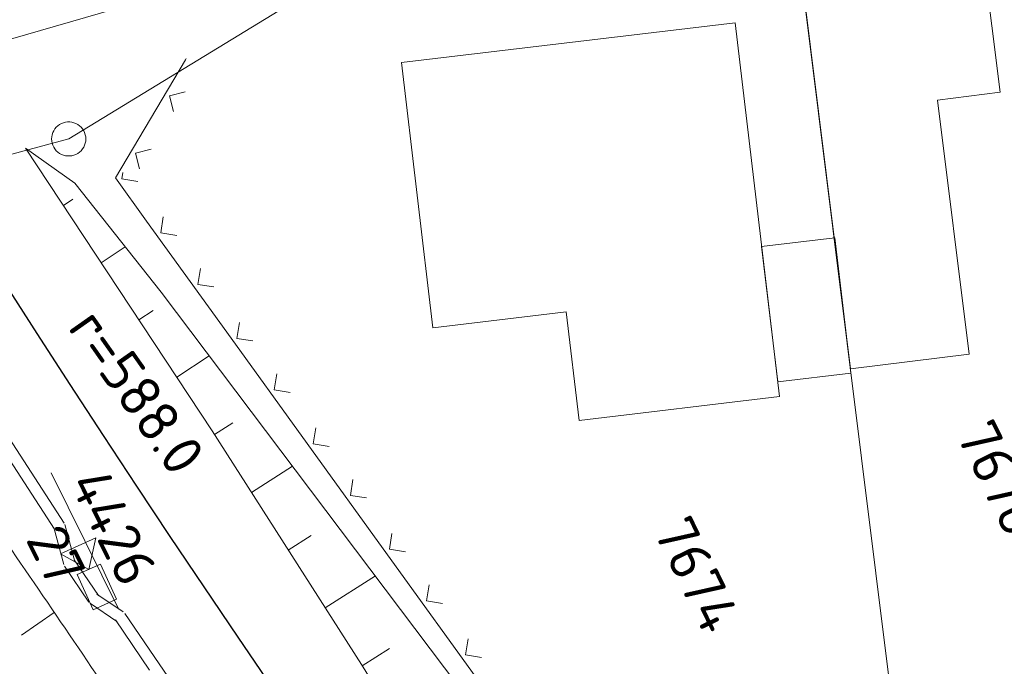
# Model space of a CAD drawing. Header units: metres. Extents: x 3425540 to 3446143, y 5432760 to 5444637.
# Tile 307 of 656: x 3440684 to 3440727, y 5438509 to 5438537. Entities that reach past the tile are written whole.
import ezdxf
from ezdxf.enums import TextEntityAlignment as Align

# ---------------------------------------------------------------- set-up
doc = ezdxf.new("R2010")
doc.units = ezdxf.units.M
for name, color, linetype, lineweight in [('B_Bestand', 9, 'Continuous', 18), ('B_Böschung', 9, 'Continuous', 18), ('B_Flurgrenzen', 9, 'Continuous', 18), ('B_Gleisachse', 9, 'Continuous', 25), ('Bestand Kabeltröge', 9, 'Continuous', 18)]:
    doc.layers.add(name, color=color, linetype=linetype, lineweight=lineweight)
doc.styles.get("Standard").update_dxf_attribs({"font": 'isocpeur.ttf'})

msp = doc.modelspace()

# ---------------------------------------------------------------- linework, layer by layer
at = {"layer": 'B_Bestand'}
for p, q in [((3440687.714, 5438530.181), (3440690.774, 5438535.342)), ((3440690.774, 5438535.342), (3440690.808, 5438535.399)), ((3440690.761, 5438533.946), (3440690.075, 5438533.771)), ((3440690.075, 5438533.771), (3440690.25, 5438533.086)), ((3440689.276, 5438531.443), (3440688.591, 5438531.268)), ((3440688.591, 5438531.268), (3440688.766, 5438530.583)), ((3440688.037, 5438530.415), (3440687.992, 5438530.137)), ((3440689.078, 5438528.293), (3440687.714, 5438530.181)), ((3440687.992, 5438530.137), (3440688.691, 5438530.024)), ((3440692.591, 5438523.429), (3440689.078, 5438528.293)), ((3440689.809, 5438528.476), (3440689.697, 5438527.778)), ((3440689.697, 5438527.778), (3440690.395, 5438527.665)), ((3440691.437, 5438526.222), (3440691.325, 5438525.524)), ((3440691.325, 5438525.524), (3440692.023, 5438525.411)), ((3440693.142, 5438523.862), (3440693.029, 5438523.164)), ((3440696.104, 5438518.566), (3440692.591, 5438523.429)), ((3440693.029, 5438523.164), (3440693.727, 5438523.052)), ((3440694.77, 5438521.608), (3440694.657, 5438520.91)), ((3440694.657, 5438520.91), (3440695.355, 5438520.798)), ((3440696.474, 5438519.249), (3440696.362, 5438518.551)), ((3440699.618, 5438513.702), (3440696.104, 5438518.566)), ((3440696.362, 5438518.551), (3440697.06, 5438518.438)), ((3440698.102, 5438516.995), (3440697.99, 5438516.297)), ((3440697.99, 5438516.297), (3440698.688, 5438516.184)), ((3440685.321, 5438513.738), (3440686.858, 5438514.435)), ((3440686.554, 5438513.062), (3440686.858, 5438514.435)), ((3440699.807, 5438514.636), (3440699.694, 5438513.938)), ((3440686.554, 5438513.062), (3440685.321, 5438513.738)), ((3440706.644, 5438503.974), (3440699.618, 5438513.702)), ((3440699.694, 5438513.938), (3440700.392, 5438513.825)), ((3440686.042, 5438512.83), (3440687.066, 5438513.295)), ((3440687.763, 5438511.758), (3440687.066, 5438513.295)), ((3440686.739, 5438511.293), (3440686.042, 5438512.83)), ((3440701.435, 5438512.382), (3440701.322, 5438511.684)), ((3440687.763, 5438511.758), (3440686.739, 5438511.293)), ((3440701.322, 5438511.684), (3440702.02, 5438511.571)), ((3440703.139, 5438510.022), (3440703.026, 5438509.324)), ((3440703.026, 5438509.324), (3440703.725, 5438509.212))]:
    msp.add_line(p, q, dxfattribs=at)
for points in [[(3440726.392, 5438533.922), (3440725.321, 5438542.532), (3440717.397, 5438541.545)], [(3440717.397, 5438541.545), (3440719.851, 5438521.83), (3440725.04, 5438522.475), (3440723.658, 5438533.582), (3440726.392, 5438533.922)], [(3440679.177, 5438535.117), (3440689.685, 5438538.151), (3440697.734, 5438540.398)], [(3440714.806, 5438536.961), (3440700.216, 5438535.23), (3440701.593, 5438523.629), (3440707.428, 5438524.321), (3440707.991, 5438519.576)], [(3440707.991, 5438519.576), (3440716.746, 5438520.614), (3440714.806, 5438536.961)], [(3440719.873, 5438521.645), (3440719.172, 5438527.555), (3440715.968, 5438527.175)], [(3440715.968, 5438527.175), (3440716.669, 5438521.265), (3440719.873, 5438521.645)]]:
    msp.add_lwpolyline(points, dxfattribs=at)
at = {"layer": 'B_Böschung'}
for p, q in [((3440683.789, 5438531.481), (3440691.945, 5438519.116)), ((3440683.789, 5438531.481), (3440685.942, 5438529.952)), ((3440685.942, 5438529.952), (3440689.71, 5438525.186)), ((3440685.441, 5438528.977), (3440685.859, 5438529.252)), ((3440687.092, 5438526.472), (3440688.144, 5438527.166)), ((3440689.71, 5438525.186), (3440703.799, 5438506.523)), ((3440688.745, 5438523.968), (3440689.374, 5438524.383)), ((3440690.397, 5438521.463), (3440691.814, 5438522.398)), ((3440692.046, 5438518.958), (3440692.843, 5438519.468)), ((3440691.945, 5438519.116), (3440698.468, 5438508.898)), ((3440693.66, 5438516.429), (3440695.455, 5438517.575)), ((3440695.275, 5438513.9), (3440696.272, 5438514.537)), ((3440696.889, 5438511.372), (3440699.082, 5438512.772)), ((3440685.046, 5438511.17), (3440683.609, 5438510.189)), ((3440698.503, 5438508.843), (3440699.701, 5438509.604)), ((3440698.468, 5438508.898), (3440704.734, 5438499.024))]:
    msp.add_line(p, q, dxfattribs=at)
for points, knots in [([(3440667.552, 5438530.871), (3440668.388, 5438530.671), (3440669.225, 5438530.47), (3440670.061, 5438530.269), (3440670.797, 5438530.093), (3440671.346, 5438529.471), (3440671.919, 5438528.963), (3440672.411, 5438528.527), (3440672.895, 5438528.101), (3440673.324, 5438527.607), (3440674.187, 5438526.614), (3440675.028, 5438525.614), (3440675.784, 5438524.544), (3440677.352, 5438522.325), (3440678.912, 5438520.103), (3440680.453, 5438517.866), (3440682.536, 5438514.842), (3440684.619, 5438511.819), (3440686.677, 5438508.777), (3440687.966, 5438506.871), (3440689.152, 5438504.897), (3440690.433, 5438502.985), (3440692.42, 5438500.018), (3440694.433, 5438497.068), (3440696.557, 5438494.198), (3440699.084, 5438490.785), (3440701.619, 5438487.379), (3440704.166, 5438483.981)], [0, 0, 0, 0, 0.042825, 0.042825, 0.042825, 0.08052, 0.08052, 0.08052, 0.112929, 0.112929, 0.112929, 0.178133, 0.178133, 0.178133, 0.313375, 0.313375, 0.313375, 0.496211, 0.496211, 0.496211, 0.610788, 0.610788, 0.610788, 0.788557, 0.788557, 0.788557, 1, 1, 1, 1]), ([(3440667.552, 5438530.871), (3440668.078, 5438530.566), (3440668.605, 5438530.261), (3440669.131, 5438529.955), (3440669.665, 5438529.646), (3440670.087, 5438529.178), (3440670.536, 5438528.75), (3440671.044, 5438528.266), (3440671.532, 5438527.775), (3440671.992, 5438527.243), (3440672.876, 5438526.221), (3440673.712, 5438525.163), (3440674.351, 5438523.979), (3440674.907, 5438522.95), (3440675.405, 5438521.894), (3440675.958, 5438520.866), (3440677.374, 5438518.235), (3440678.836, 5438515.628), (3440680.225, 5438512.982), (3440681.394, 5438510.754), (3440682.521, 5438508.503), (3440683.682, 5438506.27), (3440684.556, 5438504.59), (3440685.444, 5438502.917), (3440686.343, 5438501.249), (3440687.336, 5438499.406), (3440688.384, 5438497.595), (3440689.505, 5438495.826), (3440690.619, 5438494.069), (3440691.84, 5438492.383), (3440692.958, 5438490.629), (3440694.256, 5438488.593), (3440695.519, 5438486.535), (3440696.824, 5438484.503), (3440697.891, 5438482.842), (3440698.95, 5438481.176), (3440700.055, 5438479.54)], [0, 0, 0, 0, 0.029836, 0.029836, 0.029836, 0.060089, 0.060089, 0.060089, 0.094339, 0.094339, 0.094339, 0.160162, 0.160162, 0.160162, 0.217422, 0.217422, 0.217422, 0.363945, 0.363945, 0.363945, 0.487345, 0.487345, 0.487345, 0.580224, 0.580224, 0.580224, 0.682827, 0.682827, 0.682827, 0.784809, 0.784809, 0.784809, 0.903207, 0.903207, 0.903207, 1, 1, 1, 1])]:
    msp.add_open_spline(points, degree=3, knots=knots, dxfattribs=at)
at = {"layer": 'B_Flurgrenzen'}
for p, q in [((3440722.144, 5438503.398), (3440716.788, 5438546.444)), ((3440685.674, 5438531.884), (3440702.169, 5438541.96)), ((3440666.608, 5438526.8), (3440685.674, 5438531.884)), ((3440684.902, 5438517.277), (3440687.864, 5438511.305))]:
    msp.add_line(p, q, dxfattribs=at)
msp.add_lwpolyline([(3440686.424, 5438531.884), (3440686.418, 5438531.978), (3440686.4, 5438532.067), (3440686.371, 5438532.162), (3440686.33, 5438532.244), (3440686.276, 5438532.321), (3440686.217, 5438532.398), (3440686.152, 5438532.463), (3440686.076, 5438532.516), (3440685.993, 5438532.563), (3440685.904, 5438532.593), (3440685.816, 5438532.616), (3440685.721, 5438532.628), (3440685.627, 5438532.628), (3440685.532, 5438532.616), (3440685.444, 5438532.593), (3440685.355, 5438532.563), (3440685.272, 5438532.516), (3440685.196, 5438532.463), (3440685.131, 5438532.398), (3440685.072, 5438532.321), (3440685.018, 5438532.244), (3440684.977, 5438532.162), (3440684.948, 5438532.067), (3440684.93, 5438531.978), (3440684.924, 5438531.884), (3440684.93, 5438531.79), (3440684.948, 5438531.701), (3440684.977, 5438531.606), (3440685.018, 5438531.524), (3440685.072, 5438531.447), (3440685.131, 5438531.37), (3440685.196, 5438531.305), (3440685.272, 5438531.252), (3440685.355, 5438531.205), (3440685.444, 5438531.175), (3440685.532, 5438531.152), (3440685.627, 5438531.14), (3440685.721, 5438531.14), (3440685.816, 5438531.152), (3440685.904, 5438531.175), (3440685.993, 5438531.205), (3440686.076, 5438531.252), (3440686.152, 5438531.305), (3440686.217, 5438531.37), (3440686.276, 5438531.447), (3440686.33, 5438531.524), (3440686.371, 5438531.606), (3440686.4, 5438531.701), (3440686.418, 5438531.79), (3440686.424, 5438531.884)], dxfattribs=at)
at = {"layer": 'B_Gleisachse'}
msp.add_arc((3441179.11, 5438841.029), 588.01, 210.367653, 243.341249, dxfattribs=at)
at = {"layer": 'Bestand Kabeltröge'}
for p, q in [((3440681.302, 5438521.524), (3440685.474, 5438515.087)), ((3440680.882, 5438521.252), (3440685.054, 5438514.815)), ((3440685.023, 5438514.885), (3440685.461, 5438513.278)), ((3440685.505, 5438515.017), (3440685.943, 5438513.41)), ((3440685.495, 5438513.204), (3440686.556, 5438511.632)), ((3440685.909, 5438513.484), (3440686.97, 5438511.912)), ((3440686.903, 5438511.979), (3440688.061, 5438511.2)), ((3440686.623, 5438511.565), (3440687.781, 5438510.786)), ((3440688.128, 5438511.134), (3440689.627, 5438508.934)), ((3440687.714, 5438510.852), (3440689.213, 5438508.652)), ((3440689.625, 5438508.936), (3440696.834, 5438498.546))]:
    msp.add_line(p, q, dxfattribs=at)

# ---------------------------------------------------------------- texts
at = {"layer": 'B_Bestand'}
msp.add_text('r=588.0', height=1.8, rotation=305.1025, dxfattribs=at).set_placement((3440688.661, 5438520.843), align=Align.MIDDLE)
at = {"layer": 'B_Flurgrenzen'}
for s, p in [('7676', (3440726.371, 5438517.066)), ('7674', (3440713.149, 5438512.833))]:
    msp.add_text(s, height=1.8, rotation=296.1, dxfattribs=at).set_placement(p, align=Align.MIDDLE)
msp.add_text('4426', height=1.8, rotation=296.3825, dxfattribs=at).set_placement((3440686.83, 5438514.514), align=Align.CENTER)
msp.add_text('27', height=1.8, rotation=296.3825, dxfattribs=at).set_placement((3440685.935, 5438514.069), align=Align.TOP_CENTER)

doc.saveas('drawing.dxf')
